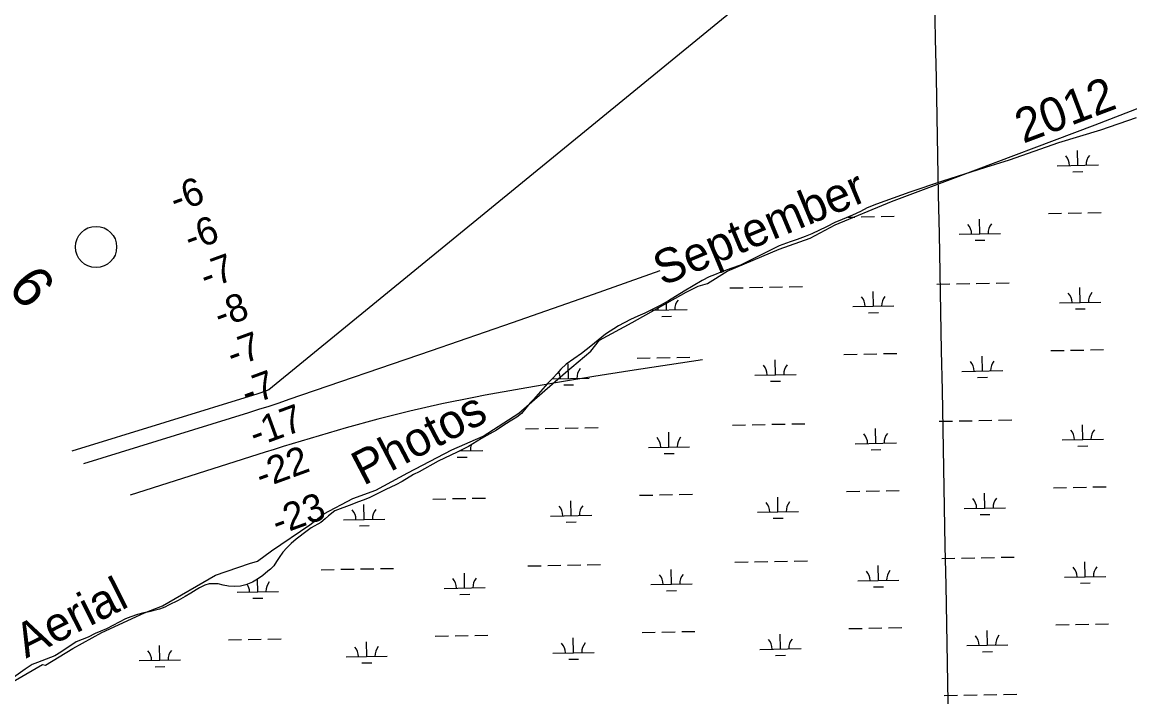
# Model space of a CAD drawing. Extents: x 3957609 to 3995875, y 234277 to 260273.
# Drawn here: x 3975449 to 3978136, y 247208 to 248845 of the extents above; entities that cross this region are included whole.
import ezdxf

# ---------------------------------------------------------------- set-up
doc = ezdxf.new("R2010")
doc.units = 0
for name, color, linetype in [('V-GRID-MAJR', 7, 'Continuous'), ('V-RIVR-EDGE', 7, 'Continuous'), ('V-RIVR-IDEN', 7, 'Continuous'), ('V-RIVR-MILE', 7, 'Continuous'), ('V-RIVR-RANG', 7, 'Continuous'), ('V-TOPO-MINR', 7, 'Continuous'), ('V-WETL-SWMP', 7, 'Continuous')]:
    doc.layers.add(name, color=color, linetype=linetype)

msp = doc.modelspace()

# ---------------------------------------------------------------- linework, layer by layer
at = {"layer": 'V-GRID-MAJR'}
for points in [[(3977833.033, 240002.205), (3977775.362, 243028.63), (3977659.886, 249088.434), (3977544.411, 255148.228), (3977486.607, 258181.601)], [(3961703.892, 248787.859), (3967022.571, 248887.277), (3972341.236, 248987.469), (3977659.886, 249088.434), (3982978.522, 249190.173), (3988297.143, 249292.685), (3993615.748, 249395.971), (3993615.749, 249395.971)]]:
    msp.add_spline(points, degree=3, dxfattribs=at)
at = {"layer": 'V-RIVR-EDGE'}
msp.add_lwpolyline([(3975366.783, 247210.601), (3975498.397, 247286.35), (3975505.972, 247284.456), (3975572.252, 247325.171), (3975642.32, 247363.993), (3975746.476, 247411.336), (3975790.031, 247428.38), (3975918.805, 247503.182), (3976001.182, 247531.588), (3976020.12, 247537.269), (3976054.207, 247561.888), (3976146.999, 247625.328), (3976181.087, 247651.84), (3976251.155, 247688.768), (3976307.02, 247709.599), (3976384.663, 247751.261), (3976491.658, 247807.126), (3976567.408, 247840.266), (3976654.519, 247896.131), (3976767.196, 247994.605), (3976828.742, 248046.683), (3976849.573, 248073.195), (3976929.11, 248115.804), (3977059.777, 248189.659), (3977089.13, 248203.862), (3977111.855, 248210.49), (3977159.198, 248240.79), (3977286.078, 248293.814), (3977360.88, 248320.327), (3977421.48, 248352.52), (3977557.828, 248409.332), (3977713.114, 248468.037), (3978052.092, 248595.864), (3978263.243, 248677.295)], dxfattribs=at)
at = {"layer": 'V-RIVR-MILE'}
msp.add_circle((3975628.552, 248299.184), 50, dxfattribs=at)
at = {"layer": 'V-TOPO-MINR'}
for points in [[(3978236.353, 249329.564), (3978226.552, 249325.939), (3977537.978, 249049.738), (3977450.551, 249013.034), (3977363.975, 248974.499), (3977278.675, 248933.215), (3977194.226, 248890.098), (3976047.9, 247952.414), (3976041.351, 247949.982), (3976034.772, 247947.638), (3976028.147, 247945.425), (3976021.492, 247943.301), (3975569.828, 247804.051)], [(3976995.888, 248241.544), (3976834.39, 248184.056), (3976637.954, 248115.288), (3976441.276, 248047.204), (3976096.314, 247928.797), (3976071.899, 247920.541), (3976047.436, 247912.436), (3976022.899, 247904.554), (3975998.314, 247896.823), (3975597.951, 247772.932)], [(3977100.05, 248025.7), (3976923.794, 247999.003), (3976835.744, 247985.195), (3976747.798, 247970.773), (3976660.007, 247955.433), (3976572.32, 247939.48), (3976545.451, 247934.446), (3976467.271, 247918.583), (3976389.461, 247901.171), (3976312.209, 247881.435), (3976235.327, 247860.15), (3976125.908, 247828.082), (3976104.039, 247821.588), (3976082.202, 247814.99), (3976060.413, 247808.236), (3976038.655, 247801.378), (3975711.58, 247696.997)]]:
    msp.add_lwpolyline(points, dxfattribs=at)
at = {"layer": 'V-WETL-SWMP'}
for p, q in [((3978010.02, 248497.184), (3978009.366, 248533.179)), ((3977960.029, 248496.275), (3978060.012, 248498.093)), ((3977998.303, 248481.538), (3978022.299, 248481.974)), ((3977986.715, 248381.31), (3978018.71, 248381.891)), ((3978034.707, 248382.182), (3978066.702, 248382.764)), ((3977452.177, 248371.59), (3977468.893, 248371.894)), ((3977484.89, 248372.185), (3977516.885, 248372.767)), ((3977532.882, 248373.058), (3977564.877, 248373.639)), ((3977772.531, 248330.977), (3977771.876, 248366.971)), ((3977938.723, 248380.437), (3977970.718, 248381.019)), ((3977722.539, 248330.068), (3977822.522, 248331.886)), ((3977760.813, 248315.331), (3977784.809, 248315.767)), ((3977166.062, 248199.859), (3977198.057, 248200.441)), ((3977214.054, 248200.732), (3977246.049, 248201.314)), ((3977262.046, 248201.604), (3977294.041, 248202.186)), ((3977310.038, 248202.477), (3977342.033, 248203.059)), ((3977667.887, 248208.984), (3977699.882, 248209.566)), ((3977715.879, 248209.856), (3977747.874, 248210.438)), ((3977763.871, 248210.729), (3977795.866, 248211.311)), ((3977811.863, 248211.602), (3977843.858, 248212.184)), ((3978016.068, 248164.564), (3978015.414, 248200.559)), ((3977514.243, 248155.44), (3977513.589, 248191.434)), ((3976974.398, 248145.624), (3977062.41, 248147.224)), ((3977012.418, 248146.315), (3977012.069, 248165.497)), ((3977464.252, 248154.531), (3977564.235, 248156.349)), ((3977502.526, 248139.793), (3977526.522, 248140.229)), ((3977966.077, 248163.655), (3978066.06, 248165.473)), ((3978004.351, 248148.918), (3978028.347, 248149.354)), ((3977000.701, 248130.668), (3977024.697, 248131.105)), ((3977442.946, 248038.692), (3977474.941, 248039.274)), ((3977490.938, 248039.565), (3977522.933, 248040.147)), ((3977538.93, 248040.438), (3977570.925, 248041.019)), ((3977778.579, 247998.357), (3977777.924, 248034.351)), ((3977944.771, 248047.817), (3977976.766, 248048.399)), ((3977992.763, 248048.69), (3978024.758, 248049.271)), ((3978040.755, 248049.562), (3978072.75, 248050.144)), ((3976774.929, 247980.108), (3976774.274, 248016.102)), ((3976941.121, 248029.568), (3976973.116, 248030.149)), ((3976989.113, 248030.44), (3977021.108, 248031.022)), ((3977037.105, 248031.313), (3977069.1, 248031.895)), ((3977276.754, 247989.233), (3977276.099, 248025.227)), ((3976734.596, 247979.375), (3976824.92, 247981.017)), ((3977226.762, 247988.324), (3977326.745, 247990.142)), ((3977728.587, 247997.448), (3977828.57, 247999.266)), ((3977766.861, 247982.711), (3977790.857, 247983.147)), ((3976763.211, 247964.461), (3976787.207, 247964.898)), ((3977265.036, 247973.586), (3977289.032, 247974.022)), ((3977673.935, 247876.364), (3977705.93, 247876.946)), ((3977721.927, 247877.236), (3977753.922, 247877.818)), ((3977769.919, 247878.109), (3977801.914, 247878.691)), ((3977817.911, 247878.982), (3977849.906, 247879.564)), ((3976670.285, 247858.114), (3976702.28, 247858.696)), ((3976718.277, 247858.987), (3976750.272, 247859.569)), ((3976766.269, 247859.86), (3976798.264, 247860.441)), ((3976814.261, 247860.732), (3976846.256, 247861.314)), ((3977018.466, 247813.695), (3977017.812, 247849.689)), ((3977172.11, 247867.239), (3977204.105, 247867.821)), ((3977220.102, 247868.112), (3977252.097, 247868.694)), ((3977268.094, 247868.984), (3977300.089, 247869.566)), ((3977316.086, 247869.857), (3977348.081, 247870.439)), ((3977520.291, 247822.82), (3977519.637, 247858.814)), ((3978022.116, 247831.944), (3978021.462, 247867.939)), ((3977470.3, 247821.911), (3977570.283, 247823.729)), ((3977972.125, 247831.035), (3978072.108, 247832.853)), ((3976511.382, 247804.475), (3976566.633, 247805.479)), ((3976516.641, 247804.57), (3976516.595, 247807.122)), ((3976968.475, 247812.786), (3977068.458, 247814.604)), ((3977006.749, 247798.048), (3977030.745, 247798.485)), ((3977508.574, 247807.173), (3977532.57, 247807.609)), ((3978010.399, 247816.298), (3978034.395, 247816.734)), ((3976504.924, 247788.924), (3976528.92, 247789.36)), ((3977950.819, 247715.197), (3977982.814, 247715.779)), ((3977998.811, 247716.07), (3978030.806, 247716.651)), ((3978046.803, 247716.942), (3978078.798, 247717.524)), ((3976445.344, 247687.823), (3976477.339, 247688.405)), ((3976493.336, 247688.695), (3976525.331, 247689.277)), ((3976541.328, 247689.568), (3976573.323, 247690.15)), ((3976780.977, 247647.488), (3976780.322, 247683.482)), ((3976947.169, 247696.948), (3976979.164, 247697.529)), ((3976995.161, 247697.82), (3977027.156, 247698.402)), ((3977043.153, 247698.693), (3977075.148, 247699.275)), ((3977282.802, 247656.613), (3977282.147, 247692.607)), ((3977448.994, 247706.072), (3977480.989, 247706.654)), ((3977496.986, 247706.945), (3977528.981, 247707.527)), ((3977544.978, 247707.818), (3977576.973, 247708.399)), ((3977784.627, 247665.737), (3977783.972, 247701.731)), ((3976279.152, 247638.363), (3976278.497, 247674.357)), ((3977232.81, 247655.704), (3977332.793, 247657.522)), ((3977734.635, 247664.828), (3977834.619, 247666.646)), ((3976229.16, 247637.454), (3976329.143, 247639.272)), ((3976730.985, 247646.579), (3976830.968, 247648.397)), ((3976769.259, 247631.841), (3976793.255, 247632.278)), ((3977271.084, 247640.966), (3977295.08, 247641.402)), ((3977772.909, 247650.091), (3977796.905, 247650.527)), ((3976267.434, 247622.717), (3976291.43, 247623.153)), ((3976676.333, 247525.494), (3976708.328, 247526.076)), ((3976724.325, 247526.367), (3976756.32, 247526.949)), ((3976772.317, 247527.24), (3976804.312, 247527.821)), ((3976820.309, 247528.112), (3976852.304, 247528.694)), ((3977178.158, 247534.619), (3977210.153, 247535.201)), ((3977226.15, 247535.492), (3977258.145, 247536.073)), ((3977274.142, 247536.364), (3977306.137, 247536.946)), ((3977322.134, 247537.237), (3977354.129, 247537.819)), ((3977526.339, 247490.2), (3977525.685, 247526.194)), ((3977679.983, 247543.744), (3977711.978, 247544.326)), ((3977727.975, 247544.616), (3977759.97, 247545.198)), ((3977775.967, 247545.489), (3977807.962, 247546.071)), ((3977823.96, 247546.362), (3977855.954, 247546.944)), ((3978028.164, 247499.324), (3978027.51, 247535.318)), ((3976174.508, 247516.37), (3976206.503, 247516.951)), ((3976222.5, 247517.242), (3976254.495, 247517.824)), ((3976270.492, 247518.115), (3976302.487, 247518.697)), ((3976318.484, 247518.988), (3976350.479, 247519.569)), ((3976522.689, 247471.95), (3976522.035, 247507.944)), ((3977024.514, 247481.075), (3977023.86, 247517.069)), ((3977978.173, 247498.415), (3978078.156, 247500.233)), ((3976020.864, 247462.826), (3976020.317, 247492.895)), ((3976472.698, 247471.041), (3976572.681, 247472.859)), ((3976974.523, 247480.166), (3977074.506, 247481.984)), ((3977476.348, 247489.291), (3977576.331, 247491.109)), ((3977514.622, 247474.553), (3977538.618, 247474.989)), ((3978016.447, 247483.678), (3978040.443, 247484.114)), ((3975970.872, 247461.917), (3976070.856, 247463.735)), ((3976009.147, 247447.179), (3976033.143, 247447.615)), ((3976510.972, 247456.304), (3976534.968, 247456.74)), ((3977012.797, 247465.428), (3977036.793, 247465.865)), ((3976953.217, 247364.327), (3976985.212, 247364.909)), ((3977001.209, 247365.2), (3977033.204, 247365.782)), ((3977049.201, 247366.073), (3977081.196, 247366.655)), ((3977455.042, 247373.452), (3977487.037, 247374.034)), ((3977503.034, 247374.325), (3977535.029, 247374.907)), ((3977551.026, 247375.198), (3977583.021, 247375.779)), ((3977790.675, 247333.117), (3977790.02, 247369.111)), ((3977956.867, 247382.577), (3977988.862, 247383.159)), ((3978004.859, 247383.45), (3978036.854, 247384.031)), ((3978052.851, 247384.322), (3978084.846, 247384.904)), ((3975949.567, 247346.078), (3975981.562, 247346.66)), ((3975997.559, 247346.951), (3976029.554, 247347.532)), ((3976045.551, 247347.823), (3976077.546, 247348.405)), ((3976285.2, 247305.743), (3976284.545, 247341.737)), ((3976451.392, 247355.203), (3976483.387, 247355.785)), ((3976499.384, 247356.075), (3976531.379, 247356.657)), ((3976547.376, 247356.948), (3976579.371, 247357.53)), ((3976787.025, 247314.868), (3976786.37, 247350.862)), ((3977288.85, 247323.993), (3977288.195, 247359.987)), ((3977740.683, 247332.208), (3977840.667, 247334.026)), ((3975783.375, 247296.618), (3975782.72, 247332.613)), ((3976737.033, 247313.959), (3976837.016, 247315.777)), ((3977238.858, 247323.084), (3977338.842, 247324.902)), ((3977277.132, 247308.346), (3977301.128, 247308.782)), ((3977778.957, 247317.471), (3977802.953, 247317.907)), ((3975733.383, 247295.709), (3975833.366, 247297.527)), ((3975771.657, 247280.972), (3975795.653, 247281.408)), ((3976235.208, 247304.834), (3976335.191, 247306.652)), ((3976273.482, 247290.097), (3976297.478, 247290.533)), ((3976775.307, 247299.221), (3976799.303, 247299.658)), ((3977686.031, 247211.124), (3977718.026, 247211.706)), ((3977734.023, 247211.996), (3977766.018, 247212.578)), ((3977782.016, 247212.869), (3977814.01, 247213.451)), ((3977830.008, 247213.742), (3977862.002, 247214.323))]:
    msp.add_line(p, q, dxfattribs=at)
for points in [[(3978151.476, 248612.109), (3978065.315, 248582.202), (3977963.647, 248551.899), (3977843.358, 248509.621), (3977786.522, 248492.154), (3977681.867, 248458.949), (3977602.575, 248432.353), (3977521.541, 248403.146), (3977499.088, 248394.17), (3977483.151, 248385.566), (3977463.797, 248376.546), (3977438.84, 248365.902), (3977420.748, 248358.414), (3977400.445, 248348.012), (3977365.004, 248330.7), (3977349.103, 248324.575), (3977329.159, 248317.578), (3977312.171, 248311.314), (3977285.528, 248302.09), (3977269.439, 248293.643), (3977233.686, 248276.18), (3977211.661, 248264.718), (3977192.142, 248254.925), (3977168.15, 248246.748), (3977144.308, 248238.258), (3977129.023, 248231.814), (3977115.618, 248226.738), (3977098.587, 248217.529), (3977055.425, 248191.647), (3977017.419, 248168.481), (3976997.102, 248157.15), (3976977.892, 248147.353), (3976959.936, 248138.467), (3976943.089, 248131.271), (3976924.677, 248123.012), (3976895.934, 248107.928), (3976864.325, 248087.614), (3976829.176, 248058.361), (3976805.826, 248041.028), (3976768.86, 248014.746), (3976756.281, 248002.528), (3976747.294, 247992.117), (3976736.282, 247981.115), (3976723.692, 247968.121), (3976689.493, 247929.553), (3976681.462, 247920.989), (3976660.32, 247895.562), (3976649.026, 247886.425), (3976633.228, 247876.733), (3976615.542, 247865.054), (3976600.207, 247855.2), (3976583.948, 247845.825), (3976563.793, 247834.956), (3976531.721, 247814.805), (3976505.016, 247801.241), (3976458.353, 247779.751), (3976412.399, 247753.755), (3976398.972, 247747.129), (3976371.136, 247730.481), (3976355.516, 247722.337), (3976331.944, 247711.053), (3976311.798, 247700.804), (3976293.064, 247691.775), (3976278.873, 247685.935), (3976263.129, 247679.963), (3976249.097, 247674.431), (3976208.258, 247659.057), (3976192.58, 247646.883), (3976184.259, 247639.718), (3976173.594, 247631.192), (3976150.766, 247617.727), (3976140.584, 247610.434), (3976113.784, 247590.36), (3976101.845, 247579.527), (3976091.312, 247569.449), (3976081.548, 247558.894), (3976072.529, 247546.314), (3976066.648, 247536.323), (3976059.828, 247525.726), (3976051.492, 247517.476), (3976045.073, 247513.073), (3976032.824, 247502.245), (3976020.443, 247492.968)], [(3976020.443, 247492.968), (3976007.936, 247485.709), (3975992.19, 247479.582), (3975978.962, 247476.054), (3975965.157, 247475.479), (3975949.977, 247476.319), (3975937.302, 247478.829), (3975924.476, 247481.65), (3975914.409, 247482.262), (3975902.931, 247481.808), (3975892.344, 247478.707), (3975879.853, 247472.532), (3975871.407, 247467.384), (3975858.734, 247459.352), (3975845.128, 247451.179), (3975828.095, 247441.815), (3975804.669, 247429.909), (3975795.303, 247425.394), (3975782.522, 247420.619), (3975757.467, 247414.007), (3975744.253, 247411.409), (3975729.313, 247407.44), (3975713.269, 247402.092), (3975700.173, 247397.012), (3975654.397, 247372.564), (3975626.331, 247361.345), (3975609.621, 247352.906), (3975580.623, 247341.546), (3975543.355, 247315.889), (3975528.508, 247307.578), (3975486.573, 247291.445), (3975473.788, 247286.36), (3975456.725, 247274.982), (3975428.526, 247254.619)]]:
    msp.add_lwpolyline(points, dxfattribs=at)
for centre, start, end in [((3977954.778, 248496.655), 0.269879, 41.813537), ((3978065.245, 248498.664), 140.269876, 181.813534), ((3977827.756, 248332.456), 140.269876, 181.813534), ((3977717.288, 248330.448), 0.269879, 41.813537), ((3977067.643, 248147.794), 140.269876, 181.813534), ((3977459.001, 248154.91), 0.269879, 41.813537), ((3977569.468, 248156.919), 140.269876, 181.813534), ((3977960.826, 248164.035), 0.269879, 41.813537), ((3978071.293, 248166.044), 140.269876, 181.813534), ((3976957.176, 248145.785), 0.269879, 13.876657), ((3977221.511, 247988.703), 0.269879, 41.813537), ((3977331.979, 247990.712), 140.269876, 181.813534), ((3977723.336, 247997.828), 0.269879, 41.813537), ((3977833.804, 247999.836), 140.269876, 181.813534), ((3976719.686, 247979.578), 0.269879, 28.069375), ((3976830.154, 247981.587), 140.269876, 181.813534), ((3977465.049, 247822.29), 0.269879, 41.813537), ((3977575.516, 247824.299), 140.269876, 181.813534), ((3977966.874, 247831.415), 0.269879, 41.813537), ((3978077.342, 247833.423), 140.269876, 181.813534), ((3976571.866, 247806.049), 157.425338, 181.813534), ((3976963.224, 247813.165), 0.269879, 41.813537), ((3977073.691, 247815.174), 140.269876, 181.813534), ((3977729.384, 247665.208), 0.269879, 41.813537), ((3977839.852, 247667.216), 140.269876, 181.813534), ((3976223.909, 247637.834), 0.269879, 41.813537), ((3976334.377, 247639.842), 140.269876, 181.813534), ((3976725.734, 247646.958), 0.269879, 41.813537), ((3976836.202, 247648.967), 140.269876, 181.813534), ((3977227.559, 247656.083), 0.269879, 41.813537), ((3977338.027, 247658.092), 140.269876, 181.813534), ((3977972.922, 247498.795), 0.269879, 41.813537), ((3978083.39, 247500.803), 140.269876, 181.813534), ((3976577.914, 247473.429), 140.269876, 181.813534), ((3976969.272, 247480.545), 0.269879, 41.813537), ((3977079.739, 247482.554), 140.269876, 181.813534), ((3977471.097, 247489.67), 0.269879, 41.813537), ((3977581.565, 247491.679), 140.269876, 181.813534), ((3975965.622, 247462.296), 0.269879, 31.847615), ((3976076.089, 247464.305), 140.269876, 181.813534), ((3976467.447, 247471.421), 0.269879, 41.813537), ((3976731.782, 247314.338), 0.269879, 41.813537), ((3976842.25, 247316.347), 140.269876, 181.813534), ((3977233.607, 247323.463), 0.269879, 41.813537), ((3977344.075, 247325.472), 140.269876, 181.813534), ((3977735.432, 247332.588), 0.269879, 41.813537), ((3977845.9, 247334.596), 140.269876, 181.813534), ((3975728.132, 247296.089), 0.269879, 41.813537), ((3975838.6, 247298.098), 140.269876, 181.813534), ((3976229.957, 247305.214), 0.269879, 41.813537), ((3976340.425, 247307.222), 140.269876, 181.813534)]:
    msp.add_arc(centre, 35.246, start, end, dxfattribs=at)

# ---------------------------------------------------------------- texts
at = {"layer": 'V-RIVR-IDEN'}
for s, height, rotation, p in [('2012', 82.9998, 20.661207, (3977877.757, 248549.556)), ('September', 82.9998, 22.68056, (3977002.367, 248203.573)), ('6', 100, 310.355225, (3975411.486, 248199.487)), ('Photos', 82.9998, 27.570137, (3976277.282, 247719.133)), ('Aerial', 82.9998, 26.795005, (3975458.857, 247300.378))]:
    msp.add_text(s, height=height, rotation=rotation, dxfattribs=at).set_placement(p)
at = {"layer": 'V-RIVR-RANG'}
for s, p in [('-6', (3975821.834, 248381.216)), ('-6', (3975856.984, 248287.456)), ('-7', (3975895.055, 248195.142)), ('-8', (3975929.219, 248101.155)), ('-7', (3975960.145, 248005.762)), ('-7', (3975995.245, 247912.202)), ('-17', (3976014.781, 247812.634)), ('-22', (3976029.79, 247711.965)), ('-23', (3976069.044, 247598.474))]:
    msp.add_text(s, height=67, rotation=20.022111, dxfattribs=at).set_placement(p)

doc.saveas('drawing.dxf')
